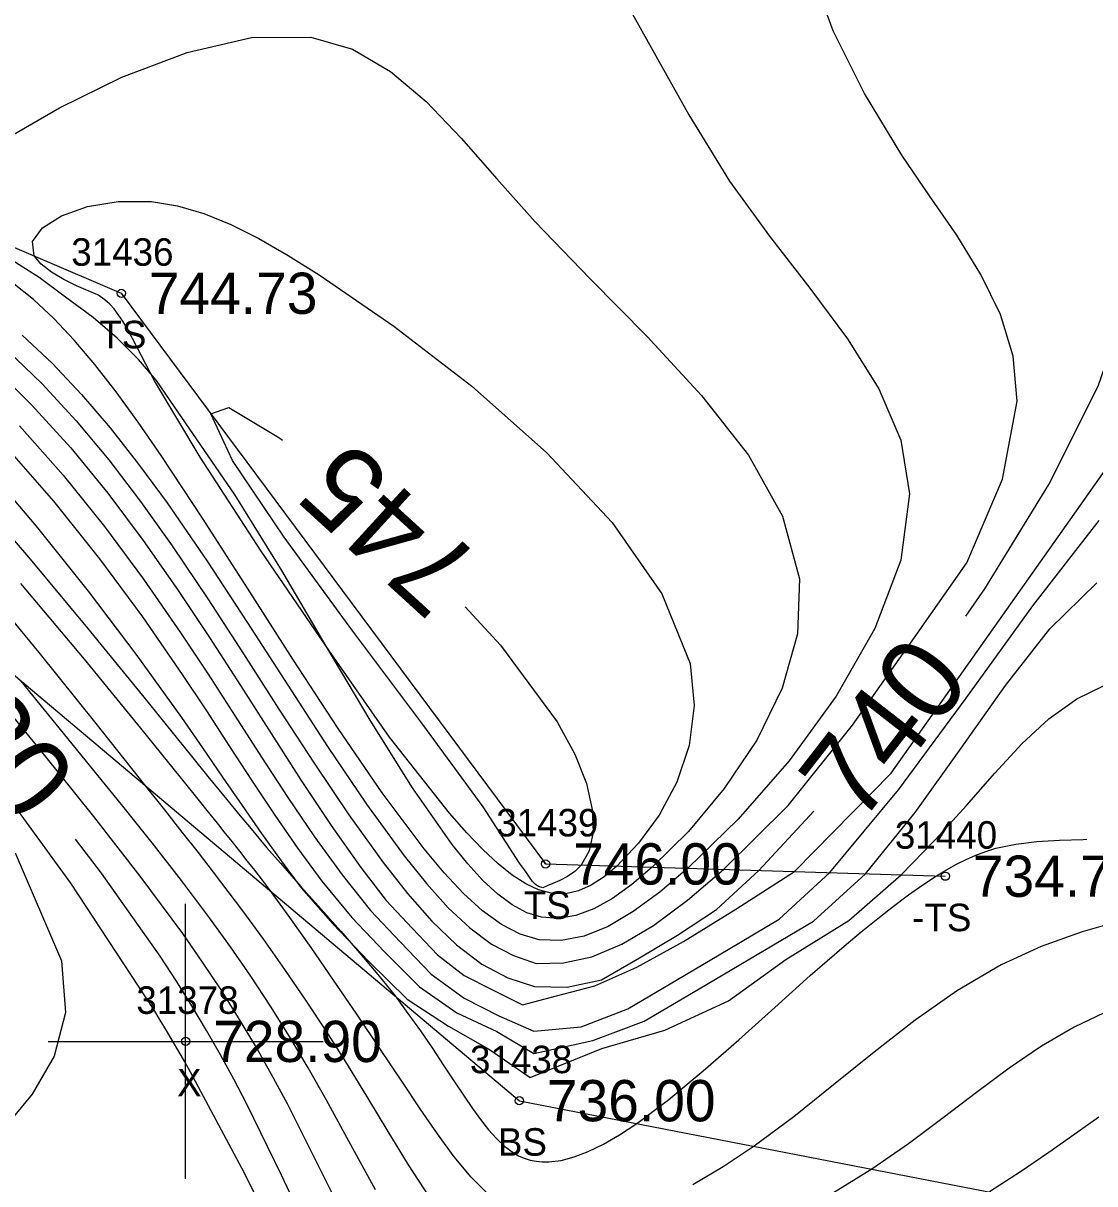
# Model space of a CAD drawing. Extents: x 1376587 to 1378239, y 1000335 to 1003031.
# Drawn here: x 1376994.67 to 1377033.64, y 1002090.3 to 1002132.49 of the extents above; entities that cross this region are included whole.
import ezdxf

# ---------------------------------------------------------------- set-up
doc = ezdxf.new("R2010")
doc.units = 0
for name, color, linetype in [('RD_DTM_BkLn2', 7, 'Continuous'), ('RD_DTM_BkLn_txCode', 7, 'Continuous'), ('RD_DTM_Major1', 7, 'Continuous'), ('RD_DTM_Major1_Lbl', 7, 'Continuous'), ('RD_DTM_Minor1', 7, 'Continuous'), ('RD_EX_Misc', 7, 'Continuous'), ('RD_EX_Misc_txCode', 7, 'Continuous'), ('RD_EX_TX_Misc_ELEV', 7, 'Continuous'), ('RD_SMD_Locator', 7, 'Continuous')]:
    doc.layers.add(name, color=color, linetype=linetype)

msp = doc.modelspace()

# ---------------------------------------------------------------- linework, layer by layer
at = {"layer": 'RD_DTM_BkLn2'}
for points in [[(1376913.098, 1002240.931), (1376931.705, 1002209.803), (1376942.212, 1002154.179), (1376957.8, 1002131.633), (1376979.434, 1002121.337), (1377012.712, 1002093.32), (1377057.146, 1002084.693), (1377074.255, 1002080.067)], [(1376936.615, 1002231.523), (1376941.43, 1002209.491), (1376964.025, 1002137.317), (1376998.233, 1002122.674), (1377013.665, 1002101.927), (1377028.204, 1002101.481)]]:
    msp.add_lwpolyline(points, dxfattribs=at)
at = {"layer": 'RD_DTM_Major1'}
for points in [[(1377028.947, 1002110.94), (1377029.644, 1002111.929), (1377031.967, 1002115.725), (1377033.76, 1002119.294), (1377034.832, 1002122.384), (1377035.026, 1002123.461), (1377035.095, 1002124.427), (1377035.07, 1002125.293), (1377034.978, 1002126.07), (1377034.85, 1002126.772), (1377034.716, 1002127.408), (1377034.562, 1002128.223), (1377034.478, 1002128.932), (1377034.488, 1002129.541), (1377034.616, 1002130.052), (1377034.885, 1002130.469), (1377035.319, 1002130.795), (1377035.758, 1002131.004), (1377036.192, 1002131.276), (1377036.505, 1002131.727), (1377036.582, 1002132.47), (1377036.307, 1002133.622)], [(1376994.068, 1002120.621), (1376995.355, 1002119.377), (1376996.587, 1002118.042), (1376997.777, 1002116.615), (1376998.937, 1002115.099), (1377000.08, 1002113.495), (1377001.383, 1002111.561), (1377002.68, 1002109.565), (1377003.967, 1002107.557), (1377005.245, 1002105.589), (1377006.51, 1002103.712), (1377007.76, 1002101.975), (1377008.646, 1002100.848), (1377009.533, 1002099.843), (1377010.429, 1002098.982), (1377011.345, 1002098.288), (1377012.29, 1002097.785), (1377013.264, 1002097.467), (1377014.454, 1002097.451), (1377015.701, 1002097.711), (1377017.08, 1002098.517), (1377018.463, 1002099.335), (1377019.876, 1002100.266), (1377021.424, 1002101.689), (1377023.424, 1002103.844)], [(1377012.722, 1002101.956), (1377011.394, 1002103.999), (1377009.198, 1002106.995), (1377006.623, 1002110.434), (1377004.156, 1002113.804), (1377002.284, 1002116.593), (1377001.494, 1002118.29), (1377002.144, 1002118.516), (1377003.969, 1002117.436), (1377004.101, 1002117.331)], [(1376992.602, 1002115.687), (1376994.853, 1002113.085), (1376997.004, 1002110.504), (1376999, 1002108.054), (1377000.788, 1002105.841), (1377001.385, 1002105.105), (1377001.951, 1002104.411), (1377002.492, 1002103.754), (1377003.014, 1002103.128), (1377003.521, 1002102.528), (1377004.019, 1002101.95), (1377004.766, 1002101.101), (1377005.499, 1002100.282), (1377006.213, 1002099.482), (1377006.903, 1002098.696), (1377007.563, 1002097.913), (1377008.189, 1002097.128), (1377008.661, 1002096.495), (1377009.11, 1002095.862), (1377009.536, 1002095.237), (1377009.943, 1002094.626), (1377010.332, 1002094.037), (1377010.705, 1002093.478), (1377011.003, 1002093.041), (1377011.295, 1002092.636), (1377011.585, 1002092.266), (1377011.878, 1002091.939), (1377012.178, 1002091.658), (1377012.487, 1002091.431), (1377012.685, 1002091.319), (1377012.889, 1002091.23), (1377013.101, 1002091.163), (1377013.32, 1002091.118), (1377013.547, 1002091.095), (1377013.784, 1002091.095), (1377014.229, 1002091.15), (1377014.707, 1002091.275), (1377015.22, 1002091.471), (1377015.769, 1002091.739), (1377016.355, 1002092.079), (1377016.979, 1002092.492), (1377018.147, 1002093.368), (1377019.398, 1002094.403), (1377020.697, 1002095.538), (1377022.007, 1002096.711), (1377023.294, 1002097.865), (1377024.521, 1002098.937), (1377025.147, 1002099.463), (1377025.745, 1002099.948), (1377026.317, 1002100.393), (1377026.864, 1002100.798), (1377027.386, 1002101.164), (1377027.885, 1002101.491), (1377028.251, 1002101.714), (1377028.608, 1002101.915), (1377028.961, 1002102.094), (1377029.315, 1002102.251), (1377029.673, 1002102.385), (1377030.042, 1002102.498), (1377030.766, 1002102.651), (1377031.538, 1002102.745), (1377032.355, 1002102.796), (1377033.214, 1002102.821), (1377033.346, 1002102.823)], [(1377010.74, 1002111.275), (1377012.029, 1002109.882), (1377014.086, 1002107.099), (1377014.727, 1002105.918), (1377015.148, 1002104.848), (1377015.365, 1002103.9), (1377015.396, 1002103.084), (1377015.256, 1002102.409), (1377014.962, 1002101.887), (1377014.724, 1002101.651), (1377014.459, 1002101.465), (1377014.188, 1002101.321), (1377013.935, 1002101.211), (1377013.722, 1002101.128), (1377013.569, 1002101.063), (1377013.413, 1002101.111), (1377013.296, 1002101.18), (1377013.192, 1002101.286), (1377013.079, 1002101.441), (1377012.93, 1002101.66), (1377012.722, 1002101.956)], [(1377005.287, 1002088.019), (1377004.059, 1002090.615), (1377002.804, 1002093.189), (1377002.331, 1002094.096), (1377001.843, 1002094.989), (1377001.335, 1002095.876), (1377000.802, 1002096.764), (1377000.24, 1002097.66), (1376999.642, 1002098.571), (1376997.514, 1002101.586), (1376996.565, 1002102.828)]]:
    msp.add_lwpolyline(points, dxfattribs=at)
at = {"layer": 'RD_DTM_Minor1'}
for points in [[(1376994.633, 1002121.152), (1376995.729, 1002120.116), (1376996.791, 1002118.993), (1376997.832, 1002117.778), (1376998.864, 1002116.466), (1376999.898, 1002115.054), (1377001.353, 1002112.934), (1377002.821, 1002110.695), (1377004.287, 1002108.421), (1377005.737, 1002106.194), (1377007.155, 1002104.098), (1377008.526, 1002102.217), (1377009.331, 1002101.215), (1377010.122, 1002100.337), (1377010.908, 1002099.599), (1377011.698, 1002099.013), (1377012.502, 1002098.595), (1377013.318, 1002098.302), (1377014.314, 1002098.328), (1377015.349, 1002098.546), (1377016.44, 1002099.005), (1377017.596, 1002099.694), (1377018.824, 1002100.605), (1377020.131, 1002101.729), (1377022.487, 1002104.048), (1377024.823, 1002106.968), (1377027.019, 1002110.073), (1377028.989, 1002112.876), (1377030.288, 1002115.92), (1377030.811, 1002118.755), (1377030.67, 1002120.383), (1377030.209, 1002121.905), (1377029.5, 1002123.357), (1377028.618, 1002124.781), (1377027.634, 1002126.215), (1377026.623, 1002127.699), (1377025.263, 1002129.936), (1377024.125, 1002132.209), (1377023.342, 1002134.374)], [(1377016.197, 1002133.957), (1377017.501, 1002131.606), (1377018.87, 1002129.155), (1377020.359, 1002126.755), (1377021.81, 1002124.75), (1377023.28, 1002122.856), (1377024.646, 1002121.021), (1377025.787, 1002119.197), (1377026.58, 1002117.333), (1377026.902, 1002115.379), (1377026.587, 1002112.976), (1377025.644, 1002110.489), (1377024.236, 1002108.022), (1377022.524, 1002105.677), (1377020.671, 1002103.558), (1377018.839, 1002101.768), (1377017.818, 1002100.899), (1377016.855, 1002100.192), (1377015.942, 1002099.656), (1377015.071, 1002099.302), (1377014.236, 1002099.138), (1377013.426, 1002099.17), (1377012.738, 1002099.374), (1377012.057, 1002099.724), (1377011.375, 1002100.218), (1377010.684, 1002100.847), (1377009.976, 1002101.604), (1377009.245, 1002102.482), (1377007.723, 1002104.514), (1377006.117, 1002106.855), (1377004.469, 1002109.377), (1377002.82, 1002111.956), (1377001.21, 1002114.466), (1376999.68, 1002116.781), (1376998.845, 1002117.986), (1376998.045, 1002119.085), (1376997.27, 1002120.079), (1376996.516, 1002120.97), (1376995.775, 1002121.759), (1376995.039, 1002122.447), (1376994.281, 1002123.048)], [(1376993.972, 1002128.25), (1376995.991, 1002129.412), (1376998.257, 1002130.525), (1377000.63, 1002131.431), (1377002.968, 1002131.971), (1377005.127, 1002131.988), (1377006.648, 1002131.546), (1377008.026, 1002130.741), (1377009.32, 1002129.641), (1377010.589, 1002128.316), (1377011.893, 1002126.836), (1377013.291, 1002125.27), (1377015.286, 1002123.201), (1377017.361, 1002121.1), (1377019.338, 1002118.963), (1377021.04, 1002116.786), (1377022.288, 1002114.565), (1377022.906, 1002112.296), (1377022.833, 1002110.298), (1377022.272, 1002108.32), (1377021.343, 1002106.423), (1377020.166, 1002104.666), (1377018.861, 1002103.107), (1377017.547, 1002101.808), (1377016.805, 1002101.18), (1377016.097, 1002100.673), (1377015.419, 1002100.293), (1377014.765, 1002100.048), (1377014.132, 1002099.944), (1377013.513, 1002099.989), (1377012.982, 1002100.155), (1377012.454, 1002100.435), (1377011.923, 1002100.827), (1377011.385, 1002101.328), (1377010.835, 1002101.932), (1377010.267, 1002102.637), (1377008.822, 1002104.698), (1377007.284, 1002107.154), (1377005.688, 1002109.842), (1377004.069, 1002112.599), (1377002.381, 1002115.328), (1377000.012, 1002118.774), (1376999.513, 1002119.501), (1376998.864, 1002120.272), (1376998.085, 1002121.045), (1376997.209, 1002121.793), (1376996.209, 1002122.53), (1376995.243, 1002123.247), (1376994.159, 1002123.935)], [(1376997.378, 1002122.613), (1376997.034, 1002122.758), (1376996.603, 1002122.949), (1376996.139, 1002123.18), (1376995.693, 1002123.443), (1376995.317, 1002123.729), (1376995.064, 1002124.03), (1376995.005, 1002124.553), (1376995.363, 1002125.056), (1376996.057, 1002125.495), (1376997.004, 1002125.829), (1376998.123, 1002126.015), (1376999.33, 1002126.011), (1377000.273, 1002125.857), (1377001.231, 1002125.574), (1377002.216, 1002125.172), (1377003.236, 1002124.66), (1377004.305, 1002124.046), (1377005.432, 1002123.339), (1377008.149, 1002121.478), (1377010.981, 1002119.294), (1377013.703, 1002116.883), (1377016.085, 1002114.338), (1377017.899, 1002111.752), (1377018.918, 1002109.219), (1377019.07, 1002107.684), (1377018.885, 1002106.235), (1377018.437, 1002104.9), (1377017.8, 1002103.705), (1377017.048, 1002102.679), (1377016.255, 1002101.848), (1377015.79, 1002101.457), (1377015.329, 1002101.154), (1377014.868, 1002100.947), (1377014.398, 1002100.843), (1377013.914, 1002100.853), (1377013.408, 1002100.984), (1377012.944, 1002101.202), (1377012.455, 1002101.519), (1377011.937, 1002101.935), (1377011.386, 1002102.449), (1377010.798, 1002103.062), (1377010.17, 1002103.773), (1377007.983, 1002106.534), (1377005.788, 1002109.703), (1377003.32, 1002113.294), (1377001.1, 1002116.716), (1376999.446, 1002119.491), (1376998.486, 1002121.329), (1376998.284, 1002121.654), (1376998.123, 1002121.906), (1376997.977, 1002122.107), (1376997.821, 1002122.277), (1376997.63, 1002122.439), (1376997.378, 1002122.613)], [(1376993.474, 1002120.082), (1376994.974, 1002118.615), (1376996.393, 1002117.051), (1376997.742, 1002115.404), (1376999.034, 1002113.685), (1377000.28, 1002111.906), (1377001.438, 1002110.165), (1377002.57, 1002108.409), (1377003.682, 1002106.666), (1377004.78, 1002104.963), (1377005.867, 1002103.33), (1377006.95, 1002101.794), (1377007.863, 1002100.6), (1377008.817, 1002099.589), (1377009.736, 1002098.62), (1377010.699, 1002097.876), (1377011.709, 1002097.361), (1377012.824, 1002096.807), (1377014.057, 1002097.129), (1377015.453, 1002097.499), (1377016.986, 1002098.171), (1377018.687, 1002099.11), (1377020.587, 1002100.281), (1377022.716, 1002101.649), (1377026.235, 1002105.229), (1377029.361, 1002109.652), (1377032.454, 1002114.03), (1377038.518, 1002122.611)], [(1376994.526, 1002117.854), (1376996.125, 1002116.056), (1376997.628, 1002114.19), (1376999.043, 1002112.281), (1377000.379, 1002110.352), (1377001.391, 1002108.822), (1377002.371, 1002107.303), (1377003.334, 1002105.805), (1377004.294, 1002104.338), (1377005.266, 1002102.908), (1377006.263, 1002101.526), (1377007.294, 1002100.231), (1377008.378, 1002099.091), (1377009.508, 1002097.925), (1377010.705, 1002097.044), (1377011.971, 1002096.399), (1377013.236, 1002095.842), (1377014.957, 1002095.999), (1377016.659, 1002096.661), (1377018.467, 1002097.731), (1377020.31, 1002098.819), (1377022.163, 1002099.916), (1377024.008, 1002101.61), (1377026.507, 1002104.62), (1377028.962, 1002107.95), (1377031.387, 1002111.31), (1377033.799, 1002114.41)], [(1376993.986, 1002117.155), (1376995.769, 1002115.119), (1376997.443, 1002113.021), (1376999.004, 1002110.905), (1377000.449, 1002108.818), (1377001.327, 1002107.494), (1377002.171, 1002106.201), (1377002.996, 1002104.936), (1377003.819, 1002103.699), (1377004.656, 1002102.488), (1377005.524, 1002101.301), (1377006.619, 1002099.984), (1377007.804, 1002098.735), (1377009.08, 1002097.46), (1377010.438, 1002096.516), (1377011.895, 1002095.834), (1377013.239, 1002095.04), (1377015.379, 1002095.51), (1377017.256, 1002096.21), (1377019.25, 1002097.39), (1377023.41, 1002099.85), (1377025.3, 1002101.57), (1377027.11, 1002103.801), (1377028.782, 1002106.135), (1377030.391, 1002108.411), (1377032.011, 1002110.47), (1377033.718, 1002112.15)], [(1376993.156, 1002116.523), (1376995.137, 1002114.205), (1376997.031, 1002111.843), (1376998.805, 1002109.504), (1377000.425, 1002107.253), (1377001.189, 1002106.152), (1377001.919, 1002105.086), (1377002.628, 1002104.05), (1377003.332, 1002103.037), (1377004.045, 1002102.042), (1377004.78, 1002101.06), (1377005.926, 1002099.753), (1377007.22, 1002098.389), (1377008.633, 1002097.007), (1377010.136, 1002096.024), (1377011.627, 1002095.185), (1377013.108, 1002094.159), (1377015.711, 1002095.218), (1377018.003, 1002095.886), (1377020.321, 1002096.949), (1377022.402, 1002098.449), (1377024.698, 1002099.869), (1377026.593, 1002101.53), (1377027.852, 1002102.81), (1377028.975, 1002104.054), (1377030.007, 1002105.226), (1377030.99, 1002106.288), (1377031.969, 1002107.202), (1377032.987, 1002107.93), (1377033.953, 1002108.4)], [(1377009.427, 1002089.839), (1377008.675, 1002090.984), (1377007.939, 1002092.196), (1377007.204, 1002093.429), (1377006.462, 1002094.638), (1377005.708, 1002095.82), (1377004.947, 1002096.973), (1377004.181, 1002098.093), (1377003.415, 1002099.178), (1377002.652, 1002100.223), (1377002.126, 1002100.924), (1377001.592, 1002101.623), (1377001.037, 1002102.338), (1377000.449, 1002103.087), (1376999.816, 1002103.888), (1376999.125, 1002104.759), (1376997.324, 1002107.027), (1376995.245, 1002109.608), (1376992.966, 1002112.365)], [(1377011.586, 1002089.909), (1377010.961, 1002090.534), (1377010.346, 1002091.274), (1377009.731, 1002092.11), (1377009.105, 1002093.024), (1377008.458, 1002093.997), (1377007.641, 1002095.223), (1377006.799, 1002096.47), (1377005.957, 1002097.703), (1377005.137, 1002098.883), (1377004.363, 1002099.976), (1377003.657, 1002100.943), (1377003.366, 1002101.331), (1377003.087, 1002101.696), (1377002.815, 1002102.045), (1377002.544, 1002102.389), (1377002.266, 1002102.737), (1377001.978, 1002103.096), (1377001.778, 1002103.344), (1377001.57, 1002103.603), (1377001.352, 1002103.875), (1377001.122, 1002104.16), (1377000.88, 1002104.461), (1377000.624, 1002104.778), (1376998.942, 1002106.864), (1376996.893, 1002109.366), (1376994.576, 1002112.124)], [(1377007.476, 1002090.081), (1377006.583, 1002091.716), (1377005.699, 1002093.344), (1377005.031, 1002094.518), (1377004.351, 1002095.654), (1377003.655, 1002096.759), (1377002.94, 1002097.842), (1377002.201, 1002098.91), (1377001.436, 1002099.973), (1377000.421, 1002101.323), (1376999.356, 1002102.689), (1376998.241, 1002104.085), (1376997.076, 1002105.522), (1376995.86, 1002107.014), (1376994.593, 1002108.574)], [(1377006.342, 1002089.091), (1377005.303, 1002091.164), (1377004.274, 1002093.202), (1377003.699, 1002094.273), (1377003.111, 1002095.313), (1377002.501, 1002096.332), (1377001.862, 1002097.344), (1377001.187, 1002098.361), (1377000.467, 1002099.394), (1376998.925, 1002101.487), (1376997.237, 1002103.656), (1376995.456, 1002105.866), (1376993.632, 1002108.082)], [(1377004.45, 1002087.199), (1377002.716, 1002090.685), (1377000.755, 1002094.358), (1377000.541, 1002094.735), (1377000.323, 1002095.112), (1377000.102, 1002095.49), (1376999.877, 1002095.87), (1376999.649, 1002096.25), (1376999.417, 1002096.631), (1376996.4, 1002101.228), (1376993.064, 1002105.798)], [(1376994.37, 1002102.329), (1376996.059, 1002098.402), (1376996.199, 1002096.524), (1376995.792, 1002094.939), (1376994.995, 1002093.562), (1376993.967, 1002092.308)], [(1377013.661, 1002101.927), (1377013.617, 1002101.992), (1377013.617, 1002101.994), (1377013.622, 1002101.991), (1377013.629, 1002101.984), (1377013.639, 1002101.974), (1377013.649, 1002101.963), (1377013.658, 1002101.951), (1377013.662, 1002101.946), (1377013.665, 1002101.941), (1377013.67, 1002101.929), (1377013.67, 1002101.927), (1377013.67, 1002101.926), (1377013.669, 1002101.925), (1377013.667, 1002101.924), (1377013.666, 1002101.924), (1377013.665, 1002101.924), (1377013.665, 1002101.924), (1377013.663, 1002101.924), (1377013.663, 1002101.924), (1377013.662, 1002101.926), (1377013.661, 1002101.927)], [(1377034.708, 1002099.896), (1377033.186, 1002099.462), (1377031.693, 1002098.925), (1377030.237, 1002098.255), (1377028.652, 1002097.324), (1377027.113, 1002096.249), (1377025.611, 1002095.086), (1377024.139, 1002093.894), (1377022.69, 1002092.733), (1377021.255, 1002091.661), (1377020.13, 1002090.913), (1377019.021, 1002090.265)], [(1377033.977, 1002096.509), (1377032.89, 1002095.994), (1377031.701, 1002095.298), (1377030.525, 1002094.496), (1377029.341, 1002093.619), (1377028.128, 1002092.696), (1377026.865, 1002091.757), (1377025.531, 1002090.831), (1377023.983, 1002089.871)], [(1377033.793, 1002092.716), (1377032.911, 1002092.101), (1377031.969, 1002091.437), (1377030.942, 1002090.733), (1377029.807, 1002090.001)]]:
    msp.add_lwpolyline(points, dxfattribs=at)
at = {"layer": 'RD_EX_Misc'}
for p, q in [((1377000.575, 1002090.476), (1377000.575, 1002100.476)), ((1376995.575, 1002095.476), (1377005.575, 1002095.476))]:
    msp.add_line(p, q, dxfattribs=at)
at = {"layer": 'RD_SMD_Locator'}
for centre in [(1376998.233, 1002122.674), (1377013.665, 1002101.927), (1377028.204, 1002101.481), (1377000.575, 1002095.476), (1377012.712, 1002093.32)]:
    msp.add_circle(centre, 0.15, dxfattribs=at)

# ---------------------------------------------------------------- texts
at = {"layer": 'RD_DTM_BkLn_txCode'}
for s, p in [('31436', (1376996.414, 1002123.674)), ('TS', (1376997.438, 1002120.674)), ('31439', (1377011.87, 1002102.927)), ('31440', (1377026.369, 1002102.481)), ('TS', (1377012.87, 1002099.927)), ('-TS', (1377026.999, 1002099.481)), ('31438', (1377010.917, 1002094.32)), ('BS', (1377011.932, 1002091.32))]:
    msp.add_text(s, height=1, dxfattribs=at).set_placement(p)
at = {"layer": 'RD_DTM_Major1_Lbl'}
for s, rotation, p in [('745', 137.6273, (1377011.442, 1002112.928)), ('730', 308.7298, (1376990.211, 1002108.436)), ('740', 52.1069, (1377025.089, 1002103.306))]:
    msp.add_text(s, height=3, rotation=rotation, dxfattribs=at).set_placement(p)
at = {"layer": 'RD_EX_Misc_txCode'}
for s, p in [('31378', (1376998.78, 1002096.476)), ('X', (1377000.26, 1002093.476))]:
    msp.add_text(s, height=1, dxfattribs=at).set_placement(p)
at = {"layer": 'RD_EX_TX_Misc_ELEV'}
for s, p in [('744.73', (1376999.233, 1002121.924)), ('746.00', (1377014.665, 1002101.177)), ('734.75', (1377029.204, 1002100.731)), ('728.90', (1377001.575, 1002094.726)), ('736.00', (1377013.712, 1002092.57))]:
    msp.add_text(s, height=1.5, dxfattribs=at).set_placement(p)

doc.saveas('drawing.dxf')
